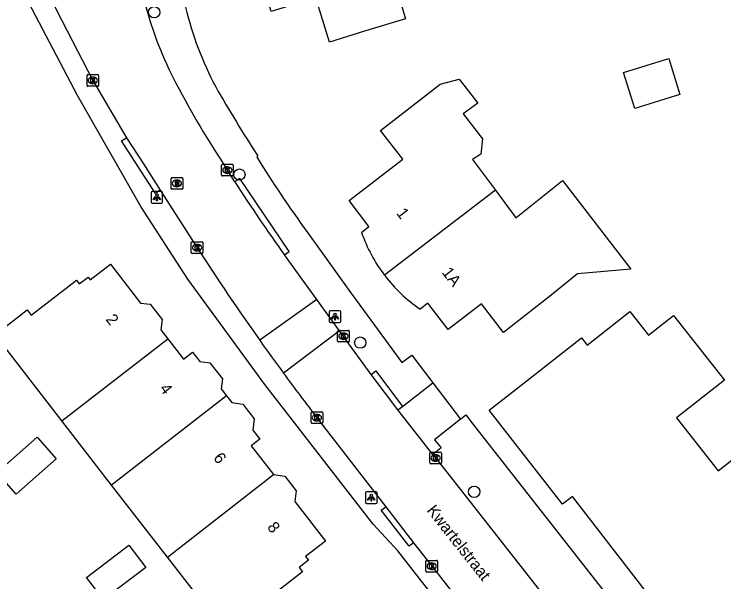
# Model space of a CAD drawing. Extents: x 161772 to 163123, y 383092 to 383917.
# Drawn here: x 162219 to 162280.1, y 383434.8 to 383483.7 of the extents above; entities that cross this region are included whole.
import ezdxf

# ---------------------------------------------------------------- set-up
doc = ezdxf.new("R2010")
doc.units = 0
for name, color, linetype in [('IMGEO_Boom', 7, 'Continuous'), ('IMGEO_Kolk', 7, 'Continuous'), ('IMGEO_Lichtpunt', 7, 'Continuous'), ('IMGEO_Openbare_ruimte_label', 7, 'Continuous'), ('IMGEO_Pand', 7, 'Continuous'), ('IMGEO_Pand_nummerreeks', 7, 'Continuous'), ('IMGEO_Rijbaan_lokaal_open', 7, 'Continuous'), ('IMGEO_Rioolput', 7, 'Continuous'), ('IMGEO_Voetpad_gesloten', 7, 'Continuous'), ('IMGEO_Voetpad_open', 7, 'Continuous')]:
    doc.layers.add(name, color=color, linetype=linetype)

msp = doc.modelspace()

# ---------------------------------------------------------------- linework, layer by layer
at = {"layer": 'IMGEO_Boom'}
for centre in [(162231.093, 383483.848), (162238.426, 383469.874), (162248.835, 383455.408), (162258.646, 383442.572)]:
    msp.add_circle(centre, 0.489, dxfattribs=at)
at = {"layer": 'IMGEO_Kolk'}
for p, q in [((162225.308, 383477.55), (162225.308, 383478.402)), ((162225.383, 383478.476), (162226.235, 383478.476)), ((162226.309, 383478.402), (162226.309, 383477.55)), ((162225.796, 383478.256), (162225.821, 383478.256)), ((162226.235, 383477.476), (162225.383, 383477.476)), ((162225.819, 383477.696), (162225.794, 383477.696)), ((162236.898, 383469.831), (162236.898, 383470.683)), ((162236.973, 383470.757), (162237.825, 383470.757)), ((162237.386, 383470.537), (162237.411, 383470.537)), ((162237.899, 383470.683), (162237.899, 383469.831)), ((162237.409, 383469.977), (162237.384, 383469.977)), ((162237.825, 383469.757), (162236.973, 383469.757)), ((162234.289, 383463.164), (162234.289, 383464.016)), ((162234.364, 383464.09), (162235.216, 383464.09)), ((162234.777, 383463.87), (162234.802, 383463.87)), ((162235.29, 383464.016), (162235.29, 383463.164)), ((162235.216, 383463.09), (162234.364, 383463.09)), ((162234.8, 383463.31), (162234.775, 383463.31)), ((162246.89, 383455.539), (162246.89, 383456.391)), ((162246.965, 383456.465), (162247.817, 383456.465)), ((162247.891, 383456.391), (162247.891, 383455.539)), ((162247.378, 383456.245), (162247.403, 383456.245)), ((162247.817, 383455.465), (162246.965, 383455.465)), ((162247.401, 383455.685), (162247.376, 383455.685)), ((162244.604, 383448.526), (162244.604, 383449.378)), ((162244.679, 383449.452), (162245.531, 383449.452)), ((162245.092, 383449.232), (162245.117, 383449.232)), ((162245.605, 383449.378), (162245.605, 383448.526)), ((162245.531, 383448.452), (162244.679, 383448.452)), ((162245.115, 383448.672), (162245.09, 383448.672)), ((162254.9, 383445.978), (162255.752, 383445.978)), ((162254.825, 383445.052), (162254.825, 383445.904)), ((162255.313, 383445.758), (162255.338, 383445.758)), ((162255.826, 383445.904), (162255.826, 383445.052)), ((162255.752, 383444.978), (162254.9, 383444.978)), ((162255.336, 383445.198), (162255.311, 383445.198)), ((162254.483, 383435.741), (162254.483, 383436.593)), ((162254.558, 383436.667), (162255.41, 383436.667)), ((162254.971, 383436.447), (162254.996, 383436.447)), ((162255.484, 383436.593), (162255.484, 383435.741)), ((162255.41, 383435.667), (162254.558, 383435.667)), ((162254.994, 383435.887), (162254.969, 383435.887))]:
    msp.add_line(p, q, dxfattribs=at)
for points in [[(162225.308, 383477.55), (162225.308, 383478.402)], [(162225.383, 383478.476), (162226.235, 383478.476)], [(162226.309, 383478.402), (162226.309, 383477.55)], [(162225.629, 383478.176), (162225.752, 383478.176), (162225.752, 383478.025), (162225.882, 383478.176), (162226.046, 383478.176), (162225.9, 383478.025), (162226.053, 383477.776), (162225.901, 383477.776), (162225.816, 383477.94), (162225.752, 383477.873), (162225.752, 383477.776), (162225.629, 383477.776), (162225.629, 383478.176)], [(162226.235, 383477.476), (162225.383, 383477.476)], [(162236.898, 383469.831), (162236.898, 383470.683)], [(162236.973, 383470.757), (162237.825, 383470.757)], [(162237.219, 383470.457), (162237.342, 383470.457), (162237.342, 383470.306), (162237.472, 383470.457), (162237.636, 383470.457), (162237.49, 383470.306), (162237.643, 383470.057), (162237.491, 383470.057), (162237.406, 383470.221), (162237.342, 383470.154), (162237.342, 383470.057), (162237.219, 383470.057), (162237.219, 383470.457)], [(162237.899, 383470.683), (162237.899, 383469.831)], [(162237.825, 383469.757), (162236.973, 383469.757)], [(162234.289, 383463.164), (162234.289, 383464.016)], [(162234.364, 383464.09), (162235.216, 383464.09)], [(162234.61, 383463.79), (162234.733, 383463.79), (162234.733, 383463.639), (162234.863, 383463.79), (162235.027, 383463.79), (162234.881, 383463.639), (162235.034, 383463.39), (162234.882, 383463.39), (162234.797, 383463.554), (162234.733, 383463.487), (162234.733, 383463.39), (162234.61, 383463.39), (162234.61, 383463.79)], [(162235.29, 383464.016), (162235.29, 383463.164)], [(162235.216, 383463.09), (162234.364, 383463.09)], [(162246.89, 383455.539), (162246.89, 383456.391)], [(162246.965, 383456.465), (162247.817, 383456.465)], [(162247.891, 383456.391), (162247.891, 383455.539)], [(162247.211, 383456.165), (162247.334, 383456.165), (162247.334, 383456.014), (162247.464, 383456.165), (162247.628, 383456.165), (162247.482, 383456.014), (162247.635, 383455.765), (162247.483, 383455.765), (162247.398, 383455.929), (162247.334, 383455.862), (162247.334, 383455.765), (162247.211, 383455.765), (162247.211, 383456.165)], [(162247.817, 383455.465), (162246.965, 383455.465)], [(162244.604, 383448.526), (162244.604, 383449.378)], [(162244.679, 383449.452), (162245.531, 383449.452)], [(162244.925, 383449.152), (162245.048, 383449.152), (162245.048, 383449.001), (162245.178, 383449.152), (162245.342, 383449.152), (162245.196, 383449.001), (162245.349, 383448.752), (162245.197, 383448.752), (162245.112, 383448.916), (162245.048, 383448.849), (162245.048, 383448.752), (162244.925, 383448.752), (162244.925, 383449.152)], [(162245.605, 383449.378), (162245.605, 383448.526)], [(162245.531, 383448.452), (162244.679, 383448.452)], [(162254.9, 383445.978), (162255.752, 383445.978)], [(162254.825, 383445.052), (162254.825, 383445.904)], [(162255.146, 383445.678), (162255.269, 383445.678), (162255.269, 383445.527), (162255.399, 383445.678), (162255.563, 383445.678), (162255.417, 383445.527), (162255.57, 383445.278), (162255.418, 383445.278), (162255.333, 383445.442), (162255.269, 383445.375), (162255.269, 383445.278), (162255.146, 383445.278), (162255.146, 383445.678)], [(162255.826, 383445.904), (162255.826, 383445.052)], [(162255.752, 383444.978), (162254.9, 383444.978)], [(162254.483, 383435.741), (162254.483, 383436.593)], [(162254.558, 383436.667), (162255.41, 383436.667)], [(162254.804, 383436.367), (162254.927, 383436.367), (162254.927, 383436.216), (162255.057, 383436.367), (162255.221, 383436.367), (162255.075, 383436.216), (162255.228, 383435.967), (162255.076, 383435.967), (162254.991, 383436.131), (162254.927, 383436.064), (162254.927, 383435.967), (162254.804, 383435.967), (162254.804, 383436.367)], [(162255.484, 383436.593), (162255.484, 383435.741)], [(162255.41, 383435.667), (162254.558, 383435.667)]]:
    msp.add_lwpolyline(points, dxfattribs=at)
for centre, start, end in [((162225.385, 383478.4), 91.55205, 178.44795), ((162225.385, 383478.4), 91.55205, 178.44795), ((162226.233, 383478.4), 1.55205, 88.44795), ((162226.233, 383478.4), 1.55205, 88.44795), ((162225.385, 383477.552), 181.55205, 268.44795), ((162225.385, 383477.552), 181.55205, 268.44795), ((162226.233, 383477.552), 271.55205, 358.44795), ((162226.233, 383477.552), 271.55205, 358.44795), ((162236.975, 383470.681), 91.55205, 178.44795), ((162236.975, 383470.681), 91.55205, 178.44795), ((162237.823, 383470.681), 1.55205, 88.44795), ((162237.823, 383470.681), 1.55205, 88.44795), ((162236.975, 383469.833), 181.55205, 268.44795), ((162236.975, 383469.833), 181.55205, 268.44795), ((162237.823, 383469.833), 271.55205, 358.44795), ((162237.823, 383469.833), 271.55205, 358.44795), ((162234.366, 383464.014), 91.55205, 178.44795), ((162234.366, 383464.014), 91.55205, 178.44795), ((162235.214, 383464.014), 1.55205, 88.44795), ((162235.214, 383464.014), 1.55205, 88.44795), ((162234.366, 383463.166), 181.55205, 268.44795), ((162234.366, 383463.166), 181.55205, 268.44795), ((162235.214, 383463.166), 271.55205, 358.44795), ((162235.214, 383463.166), 271.55205, 358.44795), ((162246.967, 383456.389), 91.55205, 178.44795), ((162246.967, 383456.389), 91.55205, 178.44795), ((162247.815, 383456.389), 1.55205, 88.44795), ((162247.815, 383456.389), 1.55205, 88.44795), ((162246.967, 383455.541), 181.55205, 268.44795), ((162246.967, 383455.541), 181.55205, 268.44795), ((162247.815, 383455.541), 271.55205, 358.44795), ((162247.815, 383455.541), 271.55205, 358.44795), ((162244.681, 383449.376), 91.55205, 178.44795), ((162244.681, 383449.376), 91.55205, 178.44795), ((162245.529, 383449.376), 1.55205, 88.44795), ((162245.529, 383449.376), 1.55205, 88.44795), ((162244.681, 383448.528), 181.55205, 268.44795), ((162244.681, 383448.528), 181.55205, 268.44795), ((162245.529, 383448.528), 271.55205, 358.44795), ((162245.529, 383448.528), 271.55205, 358.44795), ((162254.902, 383445.902), 91.55205, 178.44795), ((162254.902, 383445.902), 91.55205, 178.44795), ((162255.75, 383445.902), 1.55205, 88.44795), ((162255.75, 383445.902), 1.55205, 88.44795), ((162254.902, 383445.054), 181.55205, 268.44795), ((162254.902, 383445.054), 181.55205, 268.44795), ((162255.75, 383445.054), 271.55205, 358.44795), ((162255.75, 383445.054), 271.55205, 358.44795), ((162254.56, 383436.591), 91.55205, 178.44795), ((162254.56, 383436.591), 91.55205, 178.44795), ((162255.408, 383436.591), 1.55205, 88.44795), ((162255.408, 383436.591), 1.55205, 88.44795), ((162254.56, 383435.743), 181.55205, 268.44795), ((162254.56, 383435.743), 181.55205, 268.44795), ((162255.408, 383435.743), 271.55205, 358.44795), ((162255.408, 383435.743), 271.55205, 358.44795)]:
    msp.add_arc(centre, 0.0765, start, end, dxfattribs=at)
for centre, major_axis, ratio, start_param, end_param in [((162225.795, 383477.976), (-0.387, 0.002), 0.722429, 4.712389, 7.853982), ((162225.82, 383477.976), (-0.39, 0.002), 0.717154, 1.570796, 4.712389), ((162237.385, 383470.257), (-0.387, 0.002), 0.722429, 4.712389, 7.853982), ((162237.41, 383470.257), (-0.39, 0.002), 0.717154, 1.570796, 4.712389), ((162234.776, 383463.59), (-0.387, 0.002), 0.722429, 4.712389, 7.853982), ((162234.801, 383463.59), (-0.39, 0.002), 0.717154, 1.570796, 4.712389), ((162247.377, 383455.965), (-0.387, 0.002), 0.722429, 4.712389, 7.853982), ((162247.402, 383455.965), (-0.39, 0.002), 0.717154, 1.570796, 4.712389), ((162245.091, 383448.952), (-0.387, 0.002), 0.722429, 4.712389, 7.853982), ((162245.116, 383448.952), (-0.39, 0.002), 0.717154, 1.570796, 4.712389), ((162255.312, 383445.478), (-0.387, 0.002), 0.722429, 4.712389, 7.853982), ((162255.337, 383445.478), (-0.39, 0.002), 0.717154, 1.570796, 4.712389), ((162254.97, 383436.167), (-0.387, 0.002), 0.722429, 4.712389, 7.853982), ((162254.995, 383436.167), (-0.39, 0.002), 0.717154, 1.570796, 4.712389)]:
    msp.add_ellipse(centre, major_axis=major_axis, ratio=ratio, start_param=start_param, end_param=end_param, dxfattribs=at)
at = {"layer": 'IMGEO_Lichtpunt'}
for p, q in [((162230.825, 383468.315), (162230.825, 383467.508)), ((162230.825, 383468.315), (162230.825, 383467.508)), ((162231.727, 383468.41), (162230.919, 383468.41)), ((162231.727, 383468.41), (162230.919, 383468.41)), ((162231.821, 383467.508), (162231.821, 383468.315)), ((162231.821, 383467.508), (162231.821, 383468.315)), ((162230.919, 383467.414), (162231.727, 383467.414)), ((162230.919, 383467.414), (162231.727, 383467.414)), ((162246.157, 383458.052), (162246.157, 383457.245)), ((162246.157, 383458.052), (162246.157, 383457.245)), ((162247.059, 383458.147), (162246.251, 383458.147)), ((162247.059, 383458.147), (162246.251, 383458.147)), ((162247.153, 383457.245), (162247.153, 383458.052)), ((162247.153, 383457.245), (162247.153, 383458.052)), ((162246.251, 383457.151), (162247.059, 383457.151)), ((162246.251, 383457.151), (162247.059, 383457.151)), ((162249.286, 383442.465), (162249.286, 383441.658)), ((162249.286, 383442.465), (162249.286, 383441.658)), ((162250.188, 383442.56), (162249.38, 383442.56)), ((162250.188, 383442.56), (162249.38, 383442.56)), ((162250.282, 383441.658), (162250.282, 383442.465)), ((162250.282, 383441.658), (162250.282, 383442.465)), ((162249.38, 383441.564), (162250.188, 383441.564)), ((162249.38, 383441.564), (162250.188, 383441.564))]:
    msp.add_line(p, q, dxfattribs=at)
for points in [[(162231.199, 383467.979), (162231.238, 383467.951), (162231.05, 383467.689), (162231.012, 383467.716), (162231.199, 383467.979)], [(162231.301, 383467.931), (162231.348, 383467.931), (162231.348, 383467.609), (162231.301, 383467.609), (162231.301, 383467.931)], [(162231.411, 383467.951), (162231.449, 383467.978), (162231.636, 383467.716), (162231.597, 383467.688), (162231.411, 383467.951)], [(162246.531, 383457.716), (162246.57, 383457.688), (162246.382, 383457.426), (162246.344, 383457.453), (162246.531, 383457.716)], [(162246.633, 383457.668), (162246.68, 383457.668), (162246.68, 383457.346), (162246.633, 383457.346), (162246.633, 383457.668)], [(162246.743, 383457.688), (162246.781, 383457.715), (162246.968, 383457.453), (162246.929, 383457.425), (162246.743, 383457.688)], [(162249.66, 383442.129), (162249.699, 383442.101), (162249.511, 383441.839), (162249.473, 383441.866), (162249.66, 383442.129)], [(162249.762, 383442.081), (162249.809, 383442.081), (162249.809, 383441.759), (162249.762, 383441.759), (162249.762, 383442.081)], [(162249.872, 383442.101), (162249.91, 383442.128), (162250.097, 383441.866), (162250.058, 383441.838), (162249.872, 383442.101)]]:
    msp.add_lwpolyline(points, dxfattribs=at)
for centre in [(162231.324, 383468.113), (162246.656, 383457.85), (162249.785, 383442.263)]:
    msp.add_circle(centre, 0.0994, dxfattribs=at)
for centre, start, end in [((162230.919, 383468.315), 90, 180), ((162230.919, 383468.315), 90, 180), ((162231.727, 383468.315), 0, 90), ((162231.727, 383468.315), 0, 90), ((162230.919, 383467.508), 180, 270), ((162230.919, 383467.508), 180, 270), ((162231.727, 383467.508), 270, 0), ((162231.727, 383467.508), 270, 360), ((162246.251, 383458.052), 90, 180), ((162246.251, 383458.052), 90, 180), ((162247.059, 383458.052), 0, 90), ((162247.059, 383458.052), 0, 90), ((162246.251, 383457.245), 180, 270), ((162246.251, 383457.245), 180, 270), ((162247.059, 383457.245), 270, 0), ((162247.059, 383457.245), 270, 360), ((162249.38, 383442.465), 90, 180), ((162249.38, 383442.465), 90, 180), ((162250.188, 383442.465), 0, 90), ((162250.188, 383442.465), 0, 90), ((162249.38, 383441.658), 180, 270), ((162249.38, 383441.658), 180, 270), ((162250.188, 383441.658), 270, 0), ((162250.188, 383441.658), 270, 360)]:
    msp.add_arc(centre, 0.0946, start, end, dxfattribs=at)
at = {"layer": 'IMGEO_Pand'}
for points in [[(162258.065, 383486.401), (162252.32, 383484.64), (162252.73, 383483.27), (162249.19, 383482.21), (162246.191, 383481.274), (162245.023, 383485.119), (162241.172, 383483.916), (162239.38, 383489.817), (162242.27, 383490.713), (162243.039, 383490.948), (162243.59, 383489.14), (162247.88, 383490.42), (162249.4, 383490.88), (162248.36, 383494.35), (162251.05, 383495.19), (162250.8, 383495.992)], [(162276.356, 383476.759), (162272.475, 383475.561), (162271.515, 383478.671), (162275.396, 383479.869), (162276.356, 383476.759)], [(162248.95, 383464.88), (162249.56, 383465.4), (162247.87, 383467.65), (162252.504, 383471.203), (162250.592, 383473.656), (162254.537, 383476.729), (162255.72, 383477.65), (162257.34, 383478.1), (162258.95, 383476.03), (162257.71, 383475.09), (162259.37, 383472.95), (162259.21, 383471.64), (162258.504, 383471.173), (162260.469, 383468.523)], [(162260.469, 383468.523), (162262.219, 383466.164), (162266.241, 383469.358), (162272.128, 383461.732), (162267.539, 383461.338), (162265.129, 383459.367), (162261.183, 383456.296), (162259.286, 383458.735), (162256.41, 383456.55), (162254.66, 383458.82), (162254, 383458.29)], [(162260.469, 383468.523), (162250.933, 383461.203)], [(162223.153, 383448.667), (162217.472, 383455.999), (162214.824, 383453.948), (162213.354, 383455.845), (162216.911, 383458.6), (162218.307, 383456.797), (162220.148, 383458.223), (162220.503, 383457.764), (162224.392, 383460.777), (162224.636, 383460.46), (162225.394, 383461.047), (162225.571, 383460.817), (162227.318, 383462.17), (162229.917, 383458.815), (162230.752, 383458.709), (162231.773, 383457.391), (162231.663, 383456.518), (162232.26, 383455.747)], [(162295.347, 383435.389), (162294.039, 383437.061), (162286.017, 383430.782), (162293.029, 383421.823), (162290.617, 383419.956), (162286.663, 383416.894), (162267.098, 383442.163), (162266.258, 383441.506), (162259.931, 383449.59), (162263.869, 383452.672), (162267.885, 383455.816), (162268.37, 383455.197), (162272.059, 383458.085), (162273.648, 383456.055), (162275.818, 383457.753), (162280.19, 383452.167), (162276.07, 383448.943), (162279.642, 383444.379), (162287.844, 383450.799), (162291.468, 383446.168), (162291.989, 383446.577), (162292.523, 383445.895), (162292.321, 383445.737), (162298.493, 383437.851)], [(162223.153, 383448.667), (162232.26, 383455.747)], [(162232.26, 383455.747), (162233.625, 383453.985), (162234.402, 383454.587), (162235.03, 383453.777), (162235.897, 383453.667), (162236.966, 383452.288), (162236.857, 383451.436), (162237.319, 383450.84)], [(162237.319, 383450.84), (162227.426, 383443.15)], [(162237.319, 383450.84), (162237.779, 383450.246), (162238.711, 383450.127), (162239.697, 383448.855), (162239.574, 383447.883), (162240.176, 383447.105), (162239.437, 383446.532), (162241.363, 383444.047)], [(162227.426, 383443.15), (162223.153, 383448.667)], [(162217.557, 383444.234), (162221.015, 383447.277), (162222.654, 383445.414), (162219.196, 383442.371), (162217.557, 383444.234)], [(162241.363, 383444.047), (162242.346, 383443.922), (162243.329, 383442.653), (162243.211, 383441.725), (162245.843, 383438.328), (162244.128, 383436.999), (162244.38, 383436.673), (162243.582, 383436.055), (162243.868, 383435.685), (162238.318, 383431.386), (162237.221, 383430.508), (162232.231, 383436.949)], [(162232.231, 383436.949), (162241.363, 383444.047)], [(162232.231, 383436.949), (162227.426, 383443.15)], [(162225.277, 383435.205), (162228.919, 383437.963), (162230.372, 383436.045), (162226.73, 383433.287), (162225.277, 383435.205)]]:
    msp.add_lwpolyline(points, dxfattribs=at)
for centre, radius, start, end in [((162261.546, 383469.3), 13.349, 199.33508, 217.34074), ((162261.519, 383469.278), 13.314, 217.33511, 235.61526)]:
    msp.add_arc(centre, radius, start, end, dxfattribs=at)
at = {"layer": 'IMGEO_Rijbaan_lokaal_open'}
for points in [[(162219.274, 383491.288), (162219.759, 383490.259), (162221.372, 383486.766), (162222.154, 383485.15), (162222.72, 383483.974), (162225.816, 383477.98), (162228.7, 383473.05)], [(162228.7, 383473.05), (162230.16, 383470.789), (162231.617, 383468.525)], [(162238.04, 383469.243), (162237.319, 383470.381)], [(162231.617, 383468.525), (162233.212, 383466.048), (162234.804, 383463.569)], [(162245.091, 383459.133), (162242.309, 383462.965)], [(162245.091, 383459.133), (162240.18, 383455.612)], [(162247.058, 383456.423), (162245.091, 383459.133)], [(162247.058, 383456.423), (162242.217, 383452.791)], [(162249.782, 383452.67), (162247.4, 383455.951), (162247.058, 383456.423)], [(162252.084, 383449.621), (162249.782, 383452.67)], [(162255.096, 383445.775), (162252.084, 383449.621)], [(162245.134, 383448.916), (162251.029, 383441.283)], [(162255.096, 383445.775), (162255.329, 383445.472), (162265.082, 383433.068), (162273.478, 383422.429), (162282.487, 383410.964), (162292.366, 383398.478), (162293.345, 383397.58), (162303.185, 383390.06), (162305.607, 383388.209)], [(162251.029, 383441.283), (162253.429, 383438.179)], [(162253.429, 383438.179), (162255.013, 383436.132), (162264.863, 383423.548), (162269.273, 383418.014)]]:
    msp.add_lwpolyline(points, dxfattribs=at)
for centre, radius, start, end in [((162260.792, 383492.48), 31.485, 194.77476, 207.90915), ((162305.039, 383515.361), 81.297, 207.56297, 213.59233), ((162355.948, 383544.829), 140.055, 212.66235, 215.76855), ((162410.528, 383576.499), 208.883, 212.72707, 215.36133), ((162414.171, 383579.102), 213.36, 215.36525, 216.29967), ((162407.96, 383574.523), 205.644, 216.2958, 217.64718)]:
    msp.add_arc(centre, radius, start, end, dxfattribs=at)
at = {"layer": 'IMGEO_Rioolput'}
for p, q in [((162232.548, 383468.685), (162232.548, 383469.537)), ((162232.623, 383469.611), (162233.475, 383469.611)), ((162233.036, 383469.391), (162233.061, 383469.391)), ((162233.549, 383469.537), (162233.549, 383468.685)), ((162233.475, 383468.611), (162232.623, 383468.611)), ((162233.059, 383468.831), (162233.034, 383468.831))]:
    msp.add_line(p, q, dxfattribs=at)
for points in [[(162232.548, 383468.685), (162232.548, 383469.537)], [(162232.623, 383469.611), (162233.475, 383469.611)], [(162233.137, 383469.309), (162232.885, 383469.311), (162232.885, 383468.911)], [(162233.063, 383469.23), (162233.009, 383469.23), (162233.009, 383469.149)], [(162233.009, 383469.149), (162233.061, 383469.149)], [(162233.549, 383469.537), (162233.549, 383468.685)], [(162233.475, 383468.611), (162232.623, 383468.611)], [(162232.885, 383468.911), (162233.009, 383468.911), (162233.009, 383469.073), (162233.02, 383469.073)], [(162233.067, 383469.044), (162233.138, 383468.911), (162233.278, 383468.911), (162233.213, 383469.037)]]:
    msp.add_lwpolyline(points, dxfattribs=at)
for centre, radius, start, end in [((162232.625, 383469.535), 0.0765, 91.55205, 178.44795), ((162232.625, 383469.535), 0.0765, 91.55205, 178.44795), ((162233.045, 383469.338), 0.19, 274.7715, 282.96867), ((162233.069, 383469.134), 0.0964, 77.00612, 93.18647), ((162233.083, 383469.191), 0.0378, 276.66336, 79.67722), ((162233.136, 383469.199), 0.109, 350.36119, 89.41601), ((162233.134, 383469.199), 0.112, 277.58423, 350.98172), ((162233.473, 383469.535), 0.0765, 1.55205, 88.44795), ((162233.473, 383469.535), 0.0765, 1.55205, 88.44795), ((162232.625, 383468.687), 0.0765, 181.55205, 268.44795), ((162232.625, 383468.687), 0.0765, 181.55205, 268.44795), ((162233.019, 383469.02), 0.0533, 26.02933, 88.69889), ((162233.118, 383468.984), 0.108, 29.51342, 73.79051), ((162233.473, 383468.687), 0.0765, 271.55205, 358.44795), ((162233.473, 383468.687), 0.0765, 271.55205, 358.44795)]:
    msp.add_arc(centre, radius, start, end, dxfattribs=at)
for centre, major_axis, ratio, start_param, end_param in [((162233.035, 383469.111), (-0.387, 0.002), 0.722429, 4.712389, 7.853982), ((162233.06, 383469.111), (-0.39, 0.002), 0.717154, 1.570796, 4.712389)]:
    msp.add_ellipse(centre, major_axis=major_axis, ratio=ratio, start_param=start_param, end_param=end_param, dxfattribs=at)
at = {"layer": 'IMGEO_Voetpad_gesloten'}
for points in [[(162268.25, 383417.172), (162267.098, 383418.596), (162266.991, 383418.508), (162260.039, 383427.338), (162254.119, 383434.872), (162252.079, 383437.487), (162249.952, 383439.775), (162240.623, 383451.815), (162233.976, 383460.863), (162229.932, 383467.138), (162224.494, 383476.686), (162219.099, 383486.987), (162216.905, 383490.741)], [(162231.617, 383468.525), (162231.198, 383468.255), (162228.28, 383472.779), (162228.7, 383473.05)], [(162240.027, 383471.453), (162239.917, 383471.368)], [(162242.309, 383462.965), (162242.722, 383463.246), (162238.453, 383469.524), (162238.04, 383469.243)], [(162244.233, 383464.967), (162247.939, 383459.798), (162252.426, 383453.695), (162253.271, 383454.336), (162255.072, 383451.939)], [(162249.782, 383452.67), (162250.181, 383452.971), (162252.483, 383449.922)], [(162252.483, 383449.922), (162255.072, 383451.939)], [(162253.429, 383438.179), (162253.04, 383437.877), (162250.636, 383440.975), (162251.029, 383441.283)]]:
    msp.add_lwpolyline(points, dxfattribs=at)
for centre, radius, start, end in [((162261.856, 383490.965), 28.84, 193.401, 208.01458), ((162339.088, 383535.848), 118.152, 209.63857, 213.02612), ((162348.612, 383540.002), 128.551, 212.26988, 215.71131)]:
    msp.add_arc(centre, radius, start, end, dxfattribs=at)
at = {"layer": 'IMGEO_Voetpad_open'}
for points in [[(162255.072, 383451.939), (162257.454, 383448.811)], [(162252.084, 383449.621), (162252.483, 383449.922)], [(162257.454, 383448.811), (162257.925, 383449.194), (162258.467, 383448.473), (162281.694, 383418.863), (162284.418, 383415.396), (162294.261, 383403.773), (162297.953, 383399.3), (162304.407, 383391.419), (162308.762, 383390.978)], [(162257.454, 383448.811), (162255.232, 383447.047), (162255.792, 383446.341), (162255.096, 383445.775)]]:
    msp.add_lwpolyline(points, dxfattribs=at)

# ---------------------------------------------------------------- texts
at = {"layer": 'IMGEO_Openbare_ruimte_label'}
msp.add_text('Kwartelstraat', height=1, rotation=308.38246, dxfattribs=at).set_placement((162254.511, 383440.949))
at = {"layer": 'IMGEO_Pand_nummerreeks'}
for s, rotation, p in [('1', 307.4285, (162251.894, 383466.539)), ('1A', 307.71767, (162255.818, 383461.435)), ('2', 307.84686, (162226.874, 383457.396)), ('4', 307.84686, (162231.506, 383451.434)), ('6', 307.84686, (162236.137, 383445.473)), ('8', 307.84938, (162240.771, 383439.51))]:
    msp.add_text(s, height=1, rotation=rotation, dxfattribs=at).set_placement(p)

doc.saveas('drawing.dxf')
